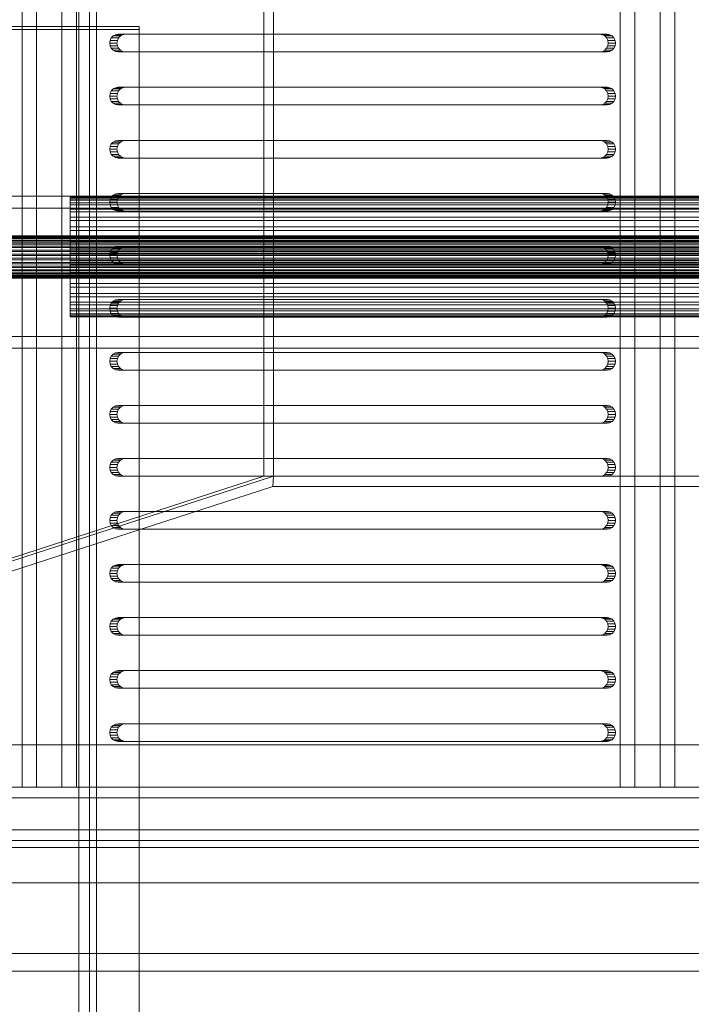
# Model space of a CAD drawing. Header units: millimetres. Extents: x -4738 to 65662, y -68080 to 6847.
# Tile 738 of 1056: x 27278 to 27468, y -18229 to -17951. Entities that reach past the tile are written whole.
import ezdxf

# ---------------------------------------------------------------- set-up
doc = ezdxf.new("R2010")
doc.units = ezdxf.units.MM
doc.layers.add('superior_bajante_movil', color=7, linetype='Continuous', lineweight=0)
doc.layers.add('superior_C09', color=7, linetype='Continuous', lineweight=0)

msp = doc.modelspace()

# ---------------------------------------------------------------- linework, layer by layer
at = {"layer": 'superior_bajante_movil'}
for p, q in [((27278.989, -17792), (27278.989, -18168)), ((27283.093, -18168), (27283.093, -17792)), ((27290.265, -18168), (27290.265, -17792)), ((27294.369, -17792), (27294.369, -18168)), ((27448.133, -17792), (27448.133, -18168)), ((27452.238, -18168), (27452.238, -17792)), ((27459.41, -18168), (27459.41, -17792)), ((27463.514, -17792), (27463.514, -18168)), ((27347.371, -18080), (27347.371, -17880)), ((27350.067, -17880), (27350.067, -18080)), ((27303.881, -17956.727), (27303.766, -17957.5)), ((27303.766, -17957.5), (27303.881, -17958.273)), ((27303.766, -17957.5), (27305.818, -17957.5)), ((27304.215, -17956.031), (27303.881, -17956.727)), ((27303.881, -17956.727), (27305.933, -17956.727)), ((27304.735, -17955.477), (27304.215, -17956.031)), ((27304.215, -17956.031), (27306.267, -17956.031)), ((27305.39, -17955.122), (27304.735, -17955.477)), ((27304.735, -17955.477), (27306.787, -17955.477)), ((27306.116, -17955), (27305.39, -17955.122)), ((27305.39, -17955.122), (27307.442, -17955.122)), ((27305.818, -17957.5), (27305.933, -17956.727)), ((27305.933, -17958.273), (27305.818, -17957.5)), ((27305.933, -17956.727), (27306.267, -17956.031)), ((27306.116, -17955), (27308.168, -17955)), ((27442.371, -17955), (27306.116, -17955)), ((27306.267, -17956.031), (27306.787, -17955.477)), ((27306.787, -17955.477), (27307.442, -17955.122)), ((27307.442, -17955.122), (27308.168, -17955)), ((27308.168, -17955), (27444.423, -17955)), ((27442.371, -17955), (27444.423, -17955)), ((27443.097, -17955.122), (27442.371, -17955)), ((27443.097, -17955.122), (27445.149, -17955.122)), ((27443.752, -17955.477), (27443.097, -17955.122)), ((27443.752, -17955.477), (27445.804, -17955.477)), ((27444.272, -17956.031), (27443.752, -17955.477)), ((27444.272, -17956.031), (27446.324, -17956.031)), ((27444.605, -17956.727), (27444.272, -17956.031)), ((27444.423, -17955), (27445.149, -17955.122)), ((27444.605, -17956.727), (27446.657, -17956.727)), ((27444.72, -17957.5), (27444.605, -17956.727)), ((27444.605, -17958.273), (27444.72, -17957.5)), ((27444.72, -17957.5), (27446.772, -17957.5)), ((27445.149, -17955.122), (27445.804, -17955.477)), ((27445.804, -17955.477), (27446.324, -17956.031)), ((27446.324, -17956.031), (27446.657, -17956.727)), ((27446.657, -17956.727), (27446.772, -17957.5)), ((27446.772, -17957.5), (27446.657, -17958.273)), ((27303.881, -17958.273), (27304.215, -17958.969)), ((27303.881, -17958.273), (27305.933, -17958.273)), ((27304.215, -17958.969), (27304.735, -17959.523)), ((27304.215, -17958.969), (27306.267, -17958.969)), ((27304.735, -17959.523), (27305.39, -17959.878)), ((27304.735, -17959.523), (27306.787, -17959.523)), ((27305.39, -17959.878), (27306.116, -17960)), ((27305.39, -17959.878), (27307.442, -17959.878)), ((27306.267, -17958.969), (27305.933, -17958.273)), ((27308.168, -17960), (27306.116, -17960)), ((27306.116, -17960), (27442.371, -17960)), ((27306.787, -17959.523), (27306.267, -17958.969)), ((27307.442, -17959.878), (27306.787, -17959.523)), ((27308.168, -17960), (27307.442, -17959.878)), ((27444.423, -17960), (27308.168, -17960)), ((27442.371, -17960), (27443.097, -17959.878)), ((27442.371, -17960), (27444.423, -17960)), ((27443.097, -17959.878), (27443.752, -17959.523)), ((27443.097, -17959.878), (27445.149, -17959.878)), ((27443.752, -17959.523), (27444.272, -17958.969)), ((27443.752, -17959.523), (27445.804, -17959.523)), ((27444.272, -17958.969), (27444.605, -17958.273)), ((27444.272, -17958.969), (27446.324, -17958.969)), ((27445.149, -17959.878), (27444.423, -17960)), ((27444.605, -17958.273), (27446.657, -17958.273)), ((27445.804, -17959.523), (27445.149, -17959.878)), ((27446.324, -17958.969), (27445.804, -17959.523)), ((27446.657, -17958.273), (27446.324, -17958.969)), ((27304.215, -17971.031), (27303.881, -17971.727)), ((27304.735, -17970.477), (27304.215, -17971.031)), ((27304.215, -17971.031), (27306.267, -17971.031)), ((27305.39, -17970.122), (27304.735, -17970.477)), ((27304.735, -17970.477), (27306.787, -17970.477)), ((27306.116, -17970), (27305.39, -17970.122)), ((27305.39, -17970.122), (27307.442, -17970.122)), ((27305.933, -17971.727), (27306.267, -17971.031)), ((27306.116, -17970), (27308.168, -17970)), ((27442.371, -17970), (27306.116, -17970)), ((27306.267, -17971.031), (27306.787, -17970.477)), ((27306.787, -17970.477), (27307.442, -17970.122)), ((27307.442, -17970.122), (27308.168, -17970)), ((27308.168, -17970), (27444.423, -17970)), ((27442.371, -17970), (27444.423, -17970)), ((27443.097, -17970.122), (27442.371, -17970)), ((27443.097, -17970.122), (27445.149, -17970.122)), ((27443.752, -17970.477), (27443.097, -17970.122)), ((27443.752, -17970.477), (27445.804, -17970.477)), ((27444.272, -17971.031), (27443.752, -17970.477)), ((27444.272, -17971.031), (27446.324, -17971.031)), ((27444.605, -17971.727), (27444.272, -17971.031)), ((27444.423, -17970), (27445.149, -17970.122)), ((27445.149, -17970.122), (27445.804, -17970.477)), ((27445.804, -17970.477), (27446.324, -17971.031)), ((27446.324, -17971.031), (27446.657, -17971.727)), ((27303.881, -17971.727), (27303.766, -17972.5)), ((27303.766, -17972.5), (27303.881, -17973.273)), ((27303.766, -17972.5), (27305.818, -17972.5)), ((27303.881, -17971.727), (27305.933, -17971.727)), ((27303.881, -17973.273), (27304.215, -17973.969)), ((27303.881, -17973.273), (27305.933, -17973.273)), ((27304.215, -17973.969), (27304.735, -17974.523)), ((27304.215, -17973.969), (27306.267, -17973.969)), ((27305.818, -17972.5), (27305.933, -17971.727)), ((27305.933, -17973.273), (27305.818, -17972.5)), ((27306.267, -17973.969), (27305.933, -17973.273)), ((27306.787, -17974.523), (27306.267, -17973.969)), ((27443.752, -17974.523), (27444.272, -17973.969)), ((27444.272, -17973.969), (27444.605, -17973.273)), ((27444.272, -17973.969), (27446.324, -17973.969)), ((27444.605, -17971.727), (27446.657, -17971.727)), ((27444.72, -17972.5), (27444.605, -17971.727)), ((27444.605, -17973.273), (27444.72, -17972.5)), ((27444.605, -17973.273), (27446.657, -17973.273)), ((27444.72, -17972.5), (27446.772, -17972.5)), ((27446.324, -17973.969), (27445.804, -17974.523)), ((27446.657, -17973.273), (27446.324, -17973.969)), ((27446.657, -17971.727), (27446.772, -17972.5)), ((27446.772, -17972.5), (27446.657, -17973.273)), ((27304.735, -17974.523), (27305.39, -17974.878)), ((27304.735, -17974.523), (27306.787, -17974.523)), ((27305.39, -17974.878), (27306.116, -17975)), ((27305.39, -17974.878), (27307.442, -17974.878)), ((27308.168, -17975), (27306.116, -17975)), ((27306.116, -17975), (27442.371, -17975)), ((27307.442, -17974.878), (27306.787, -17974.523)), ((27308.168, -17975), (27307.442, -17974.878)), ((27444.423, -17975), (27308.168, -17975)), ((27442.371, -17975), (27443.097, -17974.878)), ((27442.371, -17975), (27444.423, -17975)), ((27443.097, -17974.878), (27443.752, -17974.523)), ((27443.097, -17974.878), (27445.149, -17974.878)), ((27443.752, -17974.523), (27445.804, -17974.523)), ((27445.149, -17974.878), (27444.423, -17975)), ((27445.804, -17974.523), (27445.149, -17974.878)), ((27305.39, -17985.122), (27304.735, -17985.477)), ((27306.116, -17985), (27305.39, -17985.122)), ((27305.39, -17985.122), (27307.442, -17985.122)), ((27306.116, -17985), (27308.168, -17985)), ((27442.371, -17985), (27306.116, -17985)), ((27306.787, -17985.477), (27307.442, -17985.122)), ((27307.442, -17985.122), (27308.168, -17985)), ((27308.168, -17985), (27444.423, -17985)), ((27442.371, -17985), (27444.423, -17985)), ((27443.097, -17985.122), (27442.371, -17985)), ((27443.097, -17985.122), (27445.149, -17985.122)), ((27443.752, -17985.477), (27443.097, -17985.122)), ((27444.423, -17985), (27445.149, -17985.122)), ((27445.149, -17985.122), (27445.804, -17985.477)), ((27303.881, -17986.727), (27303.766, -17987.5)), ((27303.766, -17987.5), (27303.881, -17988.273)), ((27303.766, -17987.5), (27305.818, -17987.5)), ((27304.215, -17986.031), (27303.881, -17986.727)), ((27303.881, -17986.727), (27305.933, -17986.727)), ((27304.735, -17985.477), (27304.215, -17986.031)), ((27304.215, -17986.031), (27306.267, -17986.031)), ((27304.735, -17985.477), (27306.787, -17985.477)), ((27305.818, -17987.5), (27305.933, -17986.727)), ((27305.933, -17988.273), (27305.818, -17987.5)), ((27305.933, -17986.727), (27306.267, -17986.031)), ((27306.267, -17986.031), (27306.787, -17985.477)), ((27443.752, -17985.477), (27445.804, -17985.477)), ((27444.272, -17986.031), (27443.752, -17985.477)), ((27444.272, -17986.031), (27446.324, -17986.031)), ((27444.605, -17986.727), (27444.272, -17986.031)), ((27444.605, -17986.727), (27446.657, -17986.727)), ((27444.72, -17987.5), (27444.605, -17986.727)), ((27444.605, -17988.273), (27444.72, -17987.5)), ((27444.72, -17987.5), (27446.772, -17987.5)), ((27445.804, -17985.477), (27446.324, -17986.031)), ((27446.324, -17986.031), (27446.657, -17986.727)), ((27446.657, -17986.727), (27446.772, -17987.5)), ((27446.772, -17987.5), (27446.657, -17988.273)), ((27303.881, -17988.273), (27304.215, -17988.969)), ((27303.881, -17988.273), (27305.933, -17988.273)), ((27304.215, -17988.969), (27304.735, -17989.523)), ((27304.215, -17988.969), (27306.267, -17988.969)), ((27304.735, -17989.523), (27305.39, -17989.878)), ((27304.735, -17989.523), (27306.787, -17989.523)), ((27305.39, -17989.878), (27306.116, -17990)), ((27305.39, -17989.878), (27307.442, -17989.878)), ((27306.267, -17988.969), (27305.933, -17988.273)), ((27308.168, -17990), (27306.116, -17990)), ((27306.116, -17990), (27442.371, -17990)), ((27306.787, -17989.523), (27306.267, -17988.969)), ((27307.442, -17989.878), (27306.787, -17989.523)), ((27308.168, -17990), (27307.442, -17989.878)), ((27444.423, -17990), (27308.168, -17990)), ((27442.371, -17990), (27443.097, -17989.878)), ((27442.371, -17990), (27444.423, -17990)), ((27443.097, -17989.878), (27443.752, -17989.523)), ((27443.097, -17989.878), (27445.149, -17989.878)), ((27443.752, -17989.523), (27444.272, -17988.969)), ((27443.752, -17989.523), (27445.804, -17989.523)), ((27444.272, -17988.969), (27444.605, -17988.273)), ((27444.272, -17988.969), (27446.324, -17988.969)), ((27445.149, -17989.878), (27444.423, -17990)), ((27444.605, -17988.273), (27446.657, -17988.273)), ((27445.804, -17989.523), (27445.149, -17989.878)), ((27446.324, -17988.969), (27445.804, -17989.523)), ((27446.657, -17988.273), (27446.324, -17988.969)), ((27303.881, -18001.727), (27303.766, -18002.5)), ((27304.215, -18001.031), (27303.881, -18001.727)), ((27303.881, -18001.727), (27305.933, -18001.727)), ((27304.735, -18000.477), (27304.215, -18001.031)), ((27304.215, -18001.031), (27306.267, -18001.031)), ((27305.39, -18000.122), (27304.735, -18000.477)), ((27304.735, -18000.477), (27306.787, -18000.477)), ((27306.116, -18000), (27305.39, -18000.122)), ((27305.39, -18000.122), (27307.442, -18000.122)), ((27305.818, -18002.5), (27305.933, -18001.727)), ((27305.933, -18001.727), (27306.267, -18001.031)), ((27306.116, -18000), (27308.168, -18000)), ((27442.371, -18000), (27306.116, -18000)), ((27306.267, -18001.031), (27306.787, -18000.477)), ((27306.787, -18000.477), (27307.442, -18000.122)), ((27307.442, -18000.122), (27308.168, -18000)), ((27308.168, -18000), (27444.423, -18000)), ((27442.371, -18000), (27444.423, -18000)), ((27443.097, -18000.122), (27442.371, -18000)), ((27443.097, -18000.122), (27445.149, -18000.122)), ((27443.752, -18000.477), (27443.097, -18000.122)), ((27443.752, -18000.477), (27445.804, -18000.477)), ((27444.272, -18001.031), (27443.752, -18000.477)), ((27444.272, -18001.031), (27446.324, -18001.031)), ((27444.605, -18001.727), (27444.272, -18001.031)), ((27444.423, -18000), (27445.149, -18000.122)), ((27444.605, -18001.727), (27446.657, -18001.727)), ((27444.72, -18002.5), (27444.605, -18001.727)), ((27445.149, -18000.122), (27445.804, -18000.477)), ((27445.804, -18000.477), (27446.324, -18001.031)), ((27446.324, -18001.031), (27446.657, -18001.727)), ((27446.657, -18001.727), (27446.772, -18002.5)), ((27303.766, -18002.5), (27303.881, -18003.273)), ((27303.766, -18002.5), (27305.818, -18002.5)), ((27303.881, -18003.273), (27304.215, -18003.969)), ((27303.881, -18003.273), (27305.933, -18003.273)), ((27304.215, -18003.969), (27304.735, -18004.523)), ((27304.215, -18003.969), (27306.267, -18003.969)), ((27304.735, -18004.523), (27305.39, -18004.878)), ((27304.735, -18004.523), (27306.787, -18004.523)), ((27305.39, -18004.878), (27306.116, -18005)), ((27305.39, -18004.878), (27307.442, -18004.878)), ((27305.933, -18003.273), (27305.818, -18002.5)), ((27306.267, -18003.969), (27305.933, -18003.273)), ((27306.787, -18004.523), (27306.267, -18003.969)), ((27307.442, -18004.878), (27306.787, -18004.523)), ((27308.168, -18005), (27307.442, -18004.878)), ((27442.371, -18005), (27443.097, -18004.878)), ((27443.097, -18004.878), (27443.752, -18004.523)), ((27443.097, -18004.878), (27445.149, -18004.878)), ((27443.752, -18004.523), (27444.272, -18003.969)), ((27443.752, -18004.523), (27445.804, -18004.523)), ((27444.272, -18003.969), (27444.605, -18003.273)), ((27444.272, -18003.969), (27446.324, -18003.969)), ((27445.149, -18004.878), (27444.423, -18005)), ((27444.605, -18003.273), (27444.72, -18002.5)), ((27444.605, -18003.273), (27446.657, -18003.273)), ((27444.72, -18002.5), (27446.772, -18002.5)), ((27445.804, -18004.523), (27445.149, -18004.878)), ((27446.324, -18003.969), (27445.804, -18004.523)), ((27446.657, -18003.273), (27446.324, -18003.969)), ((27446.772, -18002.5), (27446.657, -18003.273)), ((27308.168, -18005), (27306.116, -18005)), ((27306.116, -18005), (27442.371, -18005)), ((27444.423, -18005), (27308.168, -18005)), ((27442.371, -18005), (27444.423, -18005)), ((27304.215, -18016.031), (27303.881, -18016.727)), ((27304.735, -18015.477), (27304.215, -18016.031)), ((27304.215, -18016.031), (27306.267, -18016.031)), ((27305.39, -18015.122), (27304.735, -18015.477)), ((27304.735, -18015.477), (27306.787, -18015.477)), ((27306.116, -18015), (27305.39, -18015.122)), ((27305.39, -18015.122), (27307.442, -18015.122)), ((27305.933, -18016.727), (27306.267, -18016.031)), ((27306.116, -18015), (27308.168, -18015)), ((27442.371, -18015), (27306.116, -18015)), ((27306.267, -18016.031), (27306.787, -18015.477)), ((27306.787, -18015.477), (27307.442, -18015.122)), ((27307.442, -18015.122), (27308.168, -18015)), ((27308.168, -18015), (27444.423, -18015)), ((27442.371, -18015), (27444.423, -18015)), ((27443.097, -18015.122), (27442.371, -18015)), ((27443.097, -18015.122), (27445.149, -18015.122)), ((27443.752, -18015.477), (27443.097, -18015.122)), ((27443.752, -18015.477), (27445.804, -18015.477)), ((27444.272, -18016.031), (27443.752, -18015.477)), ((27444.272, -18016.031), (27446.324, -18016.031)), ((27444.605, -18016.727), (27444.272, -18016.031)), ((27444.423, -18015), (27445.149, -18015.122)), ((27445.149, -18015.122), (27445.804, -18015.477)), ((27445.804, -18015.477), (27446.324, -18016.031)), ((27446.324, -18016.031), (27446.657, -18016.727)), ((27303.881, -18016.727), (27303.766, -18017.5)), ((27303.766, -18017.5), (27303.881, -18018.273)), ((27303.766, -18017.5), (27305.818, -18017.5)), ((27303.881, -18016.727), (27305.933, -18016.727)), ((27303.881, -18018.273), (27304.215, -18018.969)), ((27303.881, -18018.273), (27305.933, -18018.273)), ((27305.818, -18017.5), (27305.933, -18016.727)), ((27305.933, -18018.273), (27305.818, -18017.5)), ((27306.267, -18018.969), (27305.933, -18018.273)), ((27444.272, -18018.969), (27444.605, -18018.273)), ((27444.605, -18016.727), (27446.657, -18016.727)), ((27444.72, -18017.5), (27444.605, -18016.727)), ((27444.605, -18018.273), (27444.72, -18017.5)), ((27444.605, -18018.273), (27446.657, -18018.273)), ((27444.72, -18017.5), (27446.772, -18017.5)), ((27446.657, -18018.273), (27446.324, -18018.969)), ((27446.657, -18016.727), (27446.772, -18017.5)), ((27446.772, -18017.5), (27446.657, -18018.273)), ((27304.215, -18018.969), (27304.735, -18019.523)), ((27304.215, -18018.969), (27306.267, -18018.969)), ((27304.735, -18019.523), (27305.39, -18019.878)), ((27304.735, -18019.523), (27306.787, -18019.523)), ((27305.39, -18019.878), (27306.116, -18020)), ((27305.39, -18019.878), (27307.442, -18019.878)), ((27308.168, -18020), (27306.116, -18020)), ((27306.116, -18020), (27442.371, -18020)), ((27306.787, -18019.523), (27306.267, -18018.969)), ((27307.442, -18019.878), (27306.787, -18019.523)), ((27308.168, -18020), (27307.442, -18019.878)), ((27444.423, -18020), (27308.168, -18020)), ((27442.371, -18020), (27443.097, -18019.878)), ((27442.371, -18020), (27444.423, -18020)), ((27443.097, -18019.878), (27443.752, -18019.523)), ((27443.097, -18019.878), (27445.149, -18019.878)), ((27443.752, -18019.523), (27444.272, -18018.969)), ((27443.752, -18019.523), (27445.804, -18019.523)), ((27444.272, -18018.969), (27446.324, -18018.969)), ((27445.149, -18019.878), (27444.423, -18020)), ((27445.804, -18019.523), (27445.149, -18019.878)), ((27446.324, -18018.969), (27445.804, -18019.523)), ((27303.881, -18031.727), (27303.766, -18032.5)), ((27303.766, -18032.5), (27303.881, -18033.273)), ((27303.766, -18032.5), (27305.818, -18032.5)), ((27304.215, -18031.031), (27303.881, -18031.727)), ((27303.881, -18031.727), (27305.933, -18031.727)), ((27304.735, -18030.477), (27304.215, -18031.031)), ((27304.215, -18031.031), (27306.267, -18031.031)), ((27305.39, -18030.122), (27304.735, -18030.477)), ((27304.735, -18030.477), (27306.787, -18030.477)), ((27306.116, -18030), (27305.39, -18030.122)), ((27305.39, -18030.122), (27307.442, -18030.122)), ((27305.818, -18032.5), (27305.933, -18031.727)), ((27305.933, -18033.273), (27305.818, -18032.5)), ((27305.933, -18031.727), (27306.267, -18031.031)), ((27306.116, -18030), (27308.168, -18030)), ((27442.371, -18030), (27306.116, -18030)), ((27306.267, -18031.031), (27306.787, -18030.477)), ((27306.787, -18030.477), (27307.442, -18030.122)), ((27307.442, -18030.122), (27308.168, -18030)), ((27308.168, -18030), (27444.423, -18030)), ((27442.371, -18030), (27444.423, -18030)), ((27443.097, -18030.122), (27442.371, -18030)), ((27443.097, -18030.122), (27445.149, -18030.122)), ((27443.752, -18030.477), (27443.097, -18030.122)), ((27443.752, -18030.477), (27445.804, -18030.477)), ((27444.272, -18031.031), (27443.752, -18030.477)), ((27444.272, -18031.031), (27446.324, -18031.031)), ((27444.605, -18031.727), (27444.272, -18031.031)), ((27444.423, -18030), (27445.149, -18030.122)), ((27444.605, -18031.727), (27446.657, -18031.727)), ((27444.72, -18032.5), (27444.605, -18031.727)), ((27444.605, -18033.273), (27444.72, -18032.5)), ((27444.72, -18032.5), (27446.772, -18032.5)), ((27445.149, -18030.122), (27445.804, -18030.477)), ((27445.804, -18030.477), (27446.324, -18031.031)), ((27446.324, -18031.031), (27446.657, -18031.727)), ((27446.657, -18031.727), (27446.772, -18032.5)), ((27446.772, -18032.5), (27446.657, -18033.273)), ((27303.881, -18033.273), (27304.215, -18033.969)), ((27303.881, -18033.273), (27305.933, -18033.273)), ((27304.215, -18033.969), (27304.735, -18034.523)), ((27304.215, -18033.969), (27306.267, -18033.969)), ((27304.735, -18034.523), (27305.39, -18034.878)), ((27304.735, -18034.523), (27306.787, -18034.523)), ((27305.39, -18034.878), (27306.116, -18035)), ((27305.39, -18034.878), (27307.442, -18034.878)), ((27306.267, -18033.969), (27305.933, -18033.273)), ((27308.168, -18035), (27306.116, -18035)), ((27306.116, -18035), (27442.371, -18035)), ((27306.787, -18034.523), (27306.267, -18033.969)), ((27307.442, -18034.878), (27306.787, -18034.523)), ((27308.168, -18035), (27307.442, -18034.878)), ((27444.423, -18035), (27308.168, -18035)), ((27442.371, -18035), (27443.097, -18034.878)), ((27442.371, -18035), (27444.423, -18035)), ((27443.097, -18034.878), (27443.752, -18034.523)), ((27443.097, -18034.878), (27445.149, -18034.878)), ((27443.752, -18034.523), (27444.272, -18033.969)), ((27443.752, -18034.523), (27445.804, -18034.523)), ((27444.272, -18033.969), (27444.605, -18033.273)), ((27444.272, -18033.969), (27446.324, -18033.969)), ((27445.149, -18034.878), (27444.423, -18035)), ((27444.605, -18033.273), (27446.657, -18033.273)), ((27445.804, -18034.523), (27445.149, -18034.878)), ((27446.324, -18033.969), (27445.804, -18034.523)), ((27446.657, -18033.273), (27446.324, -18033.969)), ((27304.215, -18046.031), (27303.881, -18046.727)), ((27304.735, -18045.477), (27304.215, -18046.031)), ((27304.215, -18046.031), (27306.267, -18046.031)), ((27305.39, -18045.122), (27304.735, -18045.477)), ((27304.735, -18045.477), (27306.787, -18045.477)), ((27306.116, -18045), (27305.39, -18045.122)), ((27305.39, -18045.122), (27307.442, -18045.122)), ((27305.933, -18046.727), (27306.267, -18046.031)), ((27306.116, -18045), (27308.168, -18045)), ((27442.371, -18045), (27306.116, -18045)), ((27306.267, -18046.031), (27306.787, -18045.477)), ((27306.787, -18045.477), (27307.442, -18045.122)), ((27307.442, -18045.122), (27308.168, -18045)), ((27308.168, -18045), (27444.423, -18045)), ((27442.371, -18045), (27444.423, -18045)), ((27443.097, -18045.122), (27442.371, -18045)), ((27443.097, -18045.122), (27445.149, -18045.122)), ((27443.752, -18045.477), (27443.097, -18045.122)), ((27443.752, -18045.477), (27445.804, -18045.477)), ((27444.272, -18046.031), (27443.752, -18045.477)), ((27444.272, -18046.031), (27446.324, -18046.031)), ((27444.605, -18046.727), (27444.272, -18046.031)), ((27444.423, -18045), (27445.149, -18045.122)), ((27445.149, -18045.122), (27445.804, -18045.477)), ((27445.804, -18045.477), (27446.324, -18046.031)), ((27446.324, -18046.031), (27446.657, -18046.727)), ((27303.881, -18046.727), (27303.766, -18047.5)), ((27303.766, -18047.5), (27303.881, -18048.273)), ((27303.766, -18047.5), (27305.818, -18047.5)), ((27303.881, -18046.727), (27305.933, -18046.727)), ((27303.881, -18048.273), (27304.215, -18048.969)), ((27303.881, -18048.273), (27305.933, -18048.273)), ((27304.215, -18048.969), (27304.735, -18049.523)), ((27304.215, -18048.969), (27306.267, -18048.969)), ((27305.818, -18047.5), (27305.933, -18046.727)), ((27305.933, -18048.273), (27305.818, -18047.5)), ((27306.267, -18048.969), (27305.933, -18048.273)), ((27306.787, -18049.523), (27306.267, -18048.969)), ((27443.752, -18049.523), (27444.272, -18048.969)), ((27444.272, -18048.969), (27444.605, -18048.273)), ((27444.272, -18048.969), (27446.324, -18048.969)), ((27444.605, -18046.727), (27446.657, -18046.727)), ((27444.72, -18047.5), (27444.605, -18046.727)), ((27444.605, -18048.273), (27444.72, -18047.5)), ((27444.605, -18048.273), (27446.657, -18048.273)), ((27444.72, -18047.5), (27446.772, -18047.5)), ((27446.324, -18048.969), (27445.804, -18049.523)), ((27446.657, -18048.273), (27446.324, -18048.969)), ((27446.657, -18046.727), (27446.772, -18047.5)), ((27446.772, -18047.5), (27446.657, -18048.273)), ((27304.735, -18049.523), (27305.39, -18049.878)), ((27304.735, -18049.523), (27306.787, -18049.523)), ((27305.39, -18049.878), (27306.116, -18050)), ((27305.39, -18049.878), (27307.442, -18049.878)), ((27308.168, -18050), (27306.116, -18050)), ((27306.116, -18050), (27442.371, -18050)), ((27307.442, -18049.878), (27306.787, -18049.523)), ((27308.168, -18050), (27307.442, -18049.878)), ((27444.423, -18050), (27308.168, -18050)), ((27442.371, -18050), (27443.097, -18049.878)), ((27442.371, -18050), (27444.423, -18050)), ((27443.097, -18049.878), (27443.752, -18049.523)), ((27443.097, -18049.878), (27445.149, -18049.878)), ((27443.752, -18049.523), (27445.804, -18049.523)), ((27445.149, -18049.878), (27444.423, -18050)), ((27445.804, -18049.523), (27445.149, -18049.878)), ((27304.735, -18060.477), (27304.215, -18061.031)), ((27305.39, -18060.122), (27304.735, -18060.477)), ((27304.735, -18060.477), (27306.787, -18060.477)), ((27306.116, -18060), (27305.39, -18060.122)), ((27305.39, -18060.122), (27307.442, -18060.122)), ((27306.116, -18060), (27308.168, -18060)), ((27442.371, -18060), (27306.116, -18060)), ((27306.267, -18061.031), (27306.787, -18060.477)), ((27306.787, -18060.477), (27307.442, -18060.122)), ((27307.442, -18060.122), (27308.168, -18060)), ((27308.168, -18060), (27444.423, -18060)), ((27442.371, -18060), (27444.423, -18060)), ((27443.097, -18060.122), (27442.371, -18060)), ((27443.097, -18060.122), (27445.149, -18060.122)), ((27443.752, -18060.477), (27443.097, -18060.122)), ((27443.752, -18060.477), (27445.804, -18060.477)), ((27444.272, -18061.031), (27443.752, -18060.477)), ((27444.423, -18060), (27445.149, -18060.122)), ((27445.149, -18060.122), (27445.804, -18060.477)), ((27445.804, -18060.477), (27446.324, -18061.031)), ((27303.881, -18061.727), (27303.766, -18062.5)), ((27303.766, -18062.5), (27303.881, -18063.273)), ((27303.766, -18062.5), (27305.818, -18062.5)), ((27304.215, -18061.031), (27303.881, -18061.727)), ((27303.881, -18061.727), (27305.933, -18061.727)), ((27303.881, -18063.273), (27304.215, -18063.969)), ((27303.881, -18063.273), (27305.933, -18063.273)), ((27304.215, -18061.031), (27306.267, -18061.031)), ((27305.818, -18062.5), (27305.933, -18061.727)), ((27305.933, -18063.273), (27305.818, -18062.5)), ((27305.933, -18061.727), (27306.267, -18061.031)), ((27306.267, -18063.969), (27305.933, -18063.273)), ((27444.272, -18061.031), (27446.324, -18061.031)), ((27444.605, -18061.727), (27444.272, -18061.031)), ((27444.272, -18063.969), (27444.605, -18063.273)), ((27444.605, -18061.727), (27446.657, -18061.727)), ((27444.72, -18062.5), (27444.605, -18061.727)), ((27444.605, -18063.273), (27444.72, -18062.5)), ((27444.605, -18063.273), (27446.657, -18063.273)), ((27444.72, -18062.5), (27446.772, -18062.5)), ((27446.324, -18061.031), (27446.657, -18061.727)), ((27446.657, -18063.273), (27446.324, -18063.969)), ((27446.657, -18061.727), (27446.772, -18062.5)), ((27446.772, -18062.5), (27446.657, -18063.273)), ((27304.215, -18063.969), (27304.735, -18064.523)), ((27304.215, -18063.969), (27306.267, -18063.969)), ((27304.735, -18064.523), (27305.39, -18064.878)), ((27304.735, -18064.523), (27306.787, -18064.523)), ((27305.39, -18064.878), (27306.116, -18065)), ((27305.39, -18064.878), (27307.442, -18064.878)), ((27308.168, -18065), (27306.116, -18065)), ((27306.116, -18065), (27442.371, -18065)), ((27306.787, -18064.523), (27306.267, -18063.969)), ((27307.442, -18064.878), (27306.787, -18064.523)), ((27308.168, -18065), (27307.442, -18064.878)), ((27444.423, -18065), (27308.168, -18065)), ((27442.371, -18065), (27443.097, -18064.878)), ((27442.371, -18065), (27444.423, -18065)), ((27443.097, -18064.878), (27443.752, -18064.523)), ((27443.097, -18064.878), (27445.149, -18064.878)), ((27443.752, -18064.523), (27444.272, -18063.969)), ((27443.752, -18064.523), (27445.804, -18064.523)), ((27444.272, -18063.969), (27446.324, -18063.969)), ((27445.149, -18064.878), (27444.423, -18065)), ((27445.804, -18064.523), (27445.149, -18064.878)), ((27446.324, -18063.969), (27445.804, -18064.523)), ((27303.881, -18076.727), (27303.766, -18077.5)), ((27304.215, -18076.031), (27303.881, -18076.727)), ((27303.881, -18076.727), (27305.933, -18076.727)), ((27304.735, -18075.477), (27304.215, -18076.031)), ((27304.215, -18076.031), (27306.267, -18076.031)), ((27305.39, -18075.122), (27304.735, -18075.477)), ((27304.735, -18075.477), (27306.787, -18075.477)), ((27306.116, -18075), (27305.39, -18075.122)), ((27305.39, -18075.122), (27307.442, -18075.122)), ((27305.818, -18077.5), (27305.933, -18076.727)), ((27305.933, -18076.727), (27306.267, -18076.031)), ((27306.116, -18075), (27308.168, -18075)), ((27442.371, -18075), (27306.116, -18075)), ((27306.267, -18076.031), (27306.787, -18075.477)), ((27306.787, -18075.477), (27307.442, -18075.122)), ((27307.442, -18075.122), (27308.168, -18075)), ((27308.168, -18075), (27444.423, -18075)), ((27442.371, -18075), (27444.423, -18075)), ((27443.097, -18075.122), (27442.371, -18075)), ((27443.097, -18075.122), (27445.149, -18075.122)), ((27443.752, -18075.477), (27443.097, -18075.122)), ((27443.752, -18075.477), (27445.804, -18075.477)), ((27444.272, -18076.031), (27443.752, -18075.477)), ((27444.272, -18076.031), (27446.324, -18076.031)), ((27444.605, -18076.727), (27444.272, -18076.031)), ((27444.423, -18075), (27445.149, -18075.122)), ((27444.605, -18076.727), (27446.657, -18076.727)), ((27444.72, -18077.5), (27444.605, -18076.727)), ((27445.149, -18075.122), (27445.804, -18075.477)), ((27445.804, -18075.477), (27446.324, -18076.031)), ((27446.324, -18076.031), (27446.657, -18076.727)), ((27446.657, -18076.727), (27446.772, -18077.5)), ((27075.796, -18168), (27347.371, -18080)), ((27078.492, -18168), (27350.067, -18080)), ((27303.766, -18077.5), (27303.881, -18078.273)), ((27303.766, -18077.5), (27305.818, -18077.5)), ((27303.881, -18078.273), (27304.215, -18078.969)), ((27303.881, -18078.273), (27305.933, -18078.273)), ((27304.215, -18078.969), (27304.735, -18079.523)), ((27304.215, -18078.969), (27306.267, -18078.969)), ((27304.735, -18079.523), (27305.39, -18079.878)), ((27304.735, -18079.523), (27306.787, -18079.523)), ((27305.39, -18079.878), (27306.116, -18080)), ((27305.39, -18079.878), (27307.442, -18079.878)), ((27305.933, -18078.273), (27305.818, -18077.5)), ((27306.267, -18078.969), (27305.933, -18078.273)), ((27308.168, -18080), (27306.116, -18080)), ((27306.116, -18080), (27442.371, -18080)), ((27306.787, -18079.523), (27306.267, -18078.969)), ((27307.442, -18079.878), (27306.787, -18079.523)), ((27308.168, -18080), (27307.442, -18079.878)), ((27444.423, -18080), (27308.168, -18080)), ((27347.371, -18080), (27350.067, -18080)), ((27350.067, -18080), (27349.862, -18082.939)), ((27350.067, -18080), (27650.067, -18080)), ((27442.371, -18080), (27443.097, -18079.878)), ((27442.371, -18080), (27444.423, -18080)), ((27443.097, -18079.878), (27443.752, -18079.523)), ((27443.097, -18079.878), (27445.149, -18079.878)), ((27443.752, -18079.523), (27444.272, -18078.969)), ((27443.752, -18079.523), (27445.804, -18079.523)), ((27444.272, -18078.969), (27444.605, -18078.273)), ((27444.272, -18078.969), (27446.324, -18078.969)), ((27445.149, -18079.878), (27444.423, -18080)), ((27444.605, -18078.273), (27444.72, -18077.5)), ((27444.605, -18078.273), (27446.657, -18078.273)), ((27444.72, -18077.5), (27446.772, -18077.5)), ((27445.804, -18079.523), (27445.149, -18079.878)), ((27446.324, -18078.969), (27445.804, -18079.523)), ((27446.657, -18078.273), (27446.324, -18078.969)), ((27446.772, -18077.5), (27446.657, -18078.273)), ((27349.862, -18082.939), (27078.287, -18170.939)), ((27649.862, -18082.939), (27349.862, -18082.939)), ((27304.215, -18091.031), (27303.881, -18091.727)), ((27304.735, -18090.477), (27304.215, -18091.031)), ((27304.215, -18091.031), (27306.267, -18091.031)), ((27305.39, -18090.122), (27304.735, -18090.477)), ((27304.735, -18090.477), (27306.787, -18090.477)), ((27306.116, -18090), (27305.39, -18090.122)), ((27305.39, -18090.122), (27307.442, -18090.122)), ((27305.933, -18091.727), (27306.267, -18091.031)), ((27306.116, -18090), (27308.168, -18090)), ((27442.371, -18090), (27306.116, -18090)), ((27306.267, -18091.031), (27306.787, -18090.477)), ((27306.787, -18090.477), (27307.442, -18090.122)), ((27307.442, -18090.122), (27308.168, -18090)), ((27308.168, -18090), (27444.423, -18090)), ((27442.371, -18090), (27444.423, -18090)), ((27443.097, -18090.122), (27442.371, -18090)), ((27443.097, -18090.122), (27445.149, -18090.122)), ((27443.752, -18090.477), (27443.097, -18090.122)), ((27443.752, -18090.477), (27445.804, -18090.477)), ((27444.272, -18091.031), (27443.752, -18090.477)), ((27444.272, -18091.031), (27446.324, -18091.031)), ((27444.605, -18091.727), (27444.272, -18091.031)), ((27444.423, -18090), (27445.149, -18090.122)), ((27445.149, -18090.122), (27445.804, -18090.477)), ((27445.804, -18090.477), (27446.324, -18091.031)), ((27446.324, -18091.031), (27446.657, -18091.727)), ((27303.881, -18091.727), (27303.766, -18092.5)), ((27303.766, -18092.5), (27303.881, -18093.273)), ((27303.766, -18092.5), (27305.818, -18092.5)), ((27303.881, -18091.727), (27305.933, -18091.727)), ((27303.881, -18093.273), (27304.215, -18093.969)), ((27303.881, -18093.273), (27305.933, -18093.273)), ((27304.215, -18093.969), (27304.735, -18094.523)), ((27304.215, -18093.969), (27306.267, -18093.969)), ((27305.818, -18092.5), (27305.933, -18091.727)), ((27305.933, -18093.273), (27305.818, -18092.5)), ((27306.267, -18093.969), (27305.933, -18093.273)), ((27306.787, -18094.523), (27306.267, -18093.969)), ((27443.752, -18094.523), (27444.272, -18093.969)), ((27444.272, -18093.969), (27444.605, -18093.273)), ((27444.272, -18093.969), (27446.324, -18093.969)), ((27444.605, -18091.727), (27446.657, -18091.727)), ((27444.72, -18092.5), (27444.605, -18091.727)), ((27444.605, -18093.273), (27444.72, -18092.5)), ((27444.605, -18093.273), (27446.657, -18093.273)), ((27444.72, -18092.5), (27446.772, -18092.5)), ((27446.324, -18093.969), (27445.804, -18094.523)), ((27446.657, -18093.273), (27446.324, -18093.969)), ((27446.657, -18091.727), (27446.772, -18092.5)), ((27446.772, -18092.5), (27446.657, -18093.273)), ((27304.735, -18094.523), (27305.39, -18094.878)), ((27304.735, -18094.523), (27306.787, -18094.523)), ((27305.39, -18094.878), (27306.116, -18095)), ((27305.39, -18094.878), (27307.442, -18094.878)), ((27308.168, -18095), (27306.116, -18095)), ((27306.116, -18095), (27442.371, -18095)), ((27307.442, -18094.878), (27306.787, -18094.523)), ((27308.168, -18095), (27307.442, -18094.878)), ((27444.423, -18095), (27308.168, -18095)), ((27442.371, -18095), (27443.097, -18094.878)), ((27442.371, -18095), (27444.423, -18095)), ((27443.097, -18094.878), (27443.752, -18094.523)), ((27443.097, -18094.878), (27445.149, -18094.878)), ((27443.752, -18094.523), (27445.804, -18094.523)), ((27445.149, -18094.878), (27444.423, -18095)), ((27445.804, -18094.523), (27445.149, -18094.878)), ((27305.39, -18105.122), (27304.735, -18105.477)), ((27306.116, -18105), (27305.39, -18105.122)), ((27305.39, -18105.122), (27307.442, -18105.122)), ((27306.116, -18105), (27308.168, -18105)), ((27442.371, -18105), (27306.116, -18105)), ((27306.787, -18105.477), (27307.442, -18105.122)), ((27307.442, -18105.122), (27308.168, -18105)), ((27308.168, -18105), (27444.423, -18105)), ((27442.371, -18105), (27444.423, -18105)), ((27443.097, -18105.122), (27442.371, -18105)), ((27443.097, -18105.122), (27445.149, -18105.122)), ((27443.752, -18105.477), (27443.097, -18105.122)), ((27444.423, -18105), (27445.149, -18105.122)), ((27445.149, -18105.122), (27445.804, -18105.477)), ((27303.881, -18106.727), (27303.766, -18107.5)), ((27303.766, -18107.5), (27303.881, -18108.273)), ((27303.766, -18107.5), (27305.818, -18107.5)), ((27304.215, -18106.031), (27303.881, -18106.727)), ((27303.881, -18106.727), (27305.933, -18106.727)), ((27304.735, -18105.477), (27304.215, -18106.031)), ((27304.215, -18106.031), (27306.267, -18106.031)), ((27304.735, -18105.477), (27306.787, -18105.477)), ((27305.818, -18107.5), (27305.933, -18106.727)), ((27305.933, -18108.273), (27305.818, -18107.5)), ((27305.933, -18106.727), (27306.267, -18106.031)), ((27306.267, -18106.031), (27306.787, -18105.477)), ((27443.752, -18105.477), (27445.804, -18105.477)), ((27444.272, -18106.031), (27443.752, -18105.477)), ((27444.272, -18106.031), (27446.324, -18106.031)), ((27444.605, -18106.727), (27444.272, -18106.031)), ((27444.605, -18106.727), (27446.657, -18106.727)), ((27444.72, -18107.5), (27444.605, -18106.727)), ((27444.605, -18108.273), (27444.72, -18107.5)), ((27444.72, -18107.5), (27446.772, -18107.5)), ((27445.804, -18105.477), (27446.324, -18106.031)), ((27446.324, -18106.031), (27446.657, -18106.727)), ((27446.657, -18106.727), (27446.772, -18107.5)), ((27446.772, -18107.5), (27446.657, -18108.273)), ((27303.881, -18108.273), (27304.215, -18108.969)), ((27303.881, -18108.273), (27305.933, -18108.273)), ((27304.215, -18108.969), (27304.735, -18109.523)), ((27304.215, -18108.969), (27306.267, -18108.969)), ((27304.735, -18109.523), (27305.39, -18109.878)), ((27304.735, -18109.523), (27306.787, -18109.523)), ((27305.39, -18109.878), (27306.116, -18110)), ((27305.39, -18109.878), (27307.442, -18109.878)), ((27306.267, -18108.969), (27305.933, -18108.273)), ((27308.168, -18110), (27306.116, -18110)), ((27306.116, -18110), (27442.371, -18110)), ((27306.787, -18109.523), (27306.267, -18108.969)), ((27307.442, -18109.878), (27306.787, -18109.523)), ((27308.168, -18110), (27307.442, -18109.878)), ((27444.423, -18110), (27308.168, -18110)), ((27442.371, -18110), (27443.097, -18109.878)), ((27442.371, -18110), (27444.423, -18110)), ((27443.097, -18109.878), (27443.752, -18109.523)), ((27443.097, -18109.878), (27445.149, -18109.878)), ((27443.752, -18109.523), (27444.272, -18108.969)), ((27443.752, -18109.523), (27445.804, -18109.523)), ((27444.272, -18108.969), (27444.605, -18108.273)), ((27444.272, -18108.969), (27446.324, -18108.969)), ((27445.149, -18109.878), (27444.423, -18110)), ((27444.605, -18108.273), (27446.657, -18108.273)), ((27445.804, -18109.523), (27445.149, -18109.878)), ((27446.324, -18108.969), (27445.804, -18109.523)), ((27446.657, -18108.273), (27446.324, -18108.969)), ((27303.881, -18121.727), (27303.766, -18122.5)), ((27304.215, -18121.031), (27303.881, -18121.727)), ((27303.881, -18121.727), (27305.933, -18121.727)), ((27304.735, -18120.477), (27304.215, -18121.031)), ((27304.215, -18121.031), (27306.267, -18121.031)), ((27305.39, -18120.122), (27304.735, -18120.477)), ((27304.735, -18120.477), (27306.787, -18120.477)), ((27306.116, -18120), (27305.39, -18120.122)), ((27305.39, -18120.122), (27307.442, -18120.122)), ((27305.818, -18122.5), (27305.933, -18121.727)), ((27305.933, -18121.727), (27306.267, -18121.031)), ((27306.116, -18120), (27308.168, -18120)), ((27442.371, -18120), (27306.116, -18120)), ((27306.267, -18121.031), (27306.787, -18120.477)), ((27306.787, -18120.477), (27307.442, -18120.122)), ((27307.442, -18120.122), (27308.168, -18120)), ((27308.168, -18120), (27444.423, -18120)), ((27442.371, -18120), (27444.423, -18120)), ((27443.097, -18120.122), (27442.371, -18120)), ((27443.097, -18120.122), (27445.149, -18120.122)), ((27443.752, -18120.477), (27443.097, -18120.122)), ((27443.752, -18120.477), (27445.804, -18120.477)), ((27444.272, -18121.031), (27443.752, -18120.477)), ((27444.272, -18121.031), (27446.324, -18121.031)), ((27444.605, -18121.727), (27444.272, -18121.031)), ((27444.423, -18120), (27445.149, -18120.122)), ((27444.605, -18121.727), (27446.657, -18121.727)), ((27444.72, -18122.5), (27444.605, -18121.727)), ((27445.149, -18120.122), (27445.804, -18120.477)), ((27445.804, -18120.477), (27446.324, -18121.031)), ((27446.324, -18121.031), (27446.657, -18121.727)), ((27446.657, -18121.727), (27446.772, -18122.5)), ((27303.766, -18122.5), (27303.881, -18123.273)), ((27303.766, -18122.5), (27305.818, -18122.5)), ((27303.881, -18123.273), (27304.215, -18123.969)), ((27303.881, -18123.273), (27305.933, -18123.273)), ((27304.215, -18123.969), (27304.735, -18124.523)), ((27304.215, -18123.969), (27306.267, -18123.969)), ((27304.735, -18124.523), (27305.39, -18124.878)), ((27304.735, -18124.523), (27306.787, -18124.523)), ((27305.933, -18123.273), (27305.818, -18122.5)), ((27306.267, -18123.969), (27305.933, -18123.273)), ((27306.787, -18124.523), (27306.267, -18123.969)), ((27307.442, -18124.878), (27306.787, -18124.523)), ((27443.097, -18124.878), (27443.752, -18124.523)), ((27443.752, -18124.523), (27444.272, -18123.969)), ((27443.752, -18124.523), (27445.804, -18124.523)), ((27444.272, -18123.969), (27444.605, -18123.273)), ((27444.272, -18123.969), (27446.324, -18123.969)), ((27444.605, -18123.273), (27444.72, -18122.5)), ((27444.605, -18123.273), (27446.657, -18123.273)), ((27444.72, -18122.5), (27446.772, -18122.5)), ((27445.804, -18124.523), (27445.149, -18124.878)), ((27446.324, -18123.969), (27445.804, -18124.523)), ((27446.657, -18123.273), (27446.324, -18123.969)), ((27446.772, -18122.5), (27446.657, -18123.273)), ((27305.39, -18124.878), (27306.116, -18125)), ((27305.39, -18124.878), (27307.442, -18124.878)), ((27308.168, -18125), (27306.116, -18125)), ((27306.116, -18125), (27442.371, -18125)), ((27308.168, -18125), (27307.442, -18124.878)), ((27444.423, -18125), (27308.168, -18125)), ((27442.371, -18125), (27443.097, -18124.878)), ((27442.371, -18125), (27444.423, -18125)), ((27443.097, -18124.878), (27445.149, -18124.878)), ((27445.149, -18124.878), (27444.423, -18125)), ((27304.735, -18135.477), (27304.215, -18136.031)), ((27305.39, -18135.122), (27304.735, -18135.477)), ((27304.735, -18135.477), (27306.787, -18135.477)), ((27306.116, -18135), (27305.39, -18135.122)), ((27305.39, -18135.122), (27307.442, -18135.122)), ((27306.116, -18135), (27308.168, -18135)), ((27442.371, -18135), (27306.116, -18135)), ((27306.267, -18136.031), (27306.787, -18135.477)), ((27306.787, -18135.477), (27307.442, -18135.122)), ((27307.442, -18135.122), (27308.168, -18135)), ((27308.168, -18135), (27444.423, -18135)), ((27442.371, -18135), (27444.423, -18135)), ((27443.097, -18135.122), (27442.371, -18135)), ((27443.097, -18135.122), (27445.149, -18135.122)), ((27443.752, -18135.477), (27443.097, -18135.122)), ((27443.752, -18135.477), (27445.804, -18135.477)), ((27444.272, -18136.031), (27443.752, -18135.477)), ((27444.423, -18135), (27445.149, -18135.122)), ((27445.149, -18135.122), (27445.804, -18135.477)), ((27445.804, -18135.477), (27446.324, -18136.031)), ((27303.881, -18136.727), (27303.766, -18137.5)), ((27303.766, -18137.5), (27303.881, -18138.273)), ((27303.766, -18137.5), (27305.818, -18137.5)), ((27304.215, -18136.031), (27303.881, -18136.727)), ((27303.881, -18136.727), (27305.933, -18136.727)), ((27303.881, -18138.273), (27304.215, -18138.969)), ((27303.881, -18138.273), (27305.933, -18138.273)), ((27304.215, -18136.031), (27306.267, -18136.031)), ((27305.818, -18137.5), (27305.933, -18136.727)), ((27305.933, -18138.273), (27305.818, -18137.5)), ((27305.933, -18136.727), (27306.267, -18136.031)), ((27306.267, -18138.969), (27305.933, -18138.273)), ((27444.272, -18136.031), (27446.324, -18136.031)), ((27444.605, -18136.727), (27444.272, -18136.031)), ((27444.272, -18138.969), (27444.605, -18138.273)), ((27444.605, -18136.727), (27446.657, -18136.727)), ((27444.72, -18137.5), (27444.605, -18136.727)), ((27444.605, -18138.273), (27444.72, -18137.5)), ((27444.605, -18138.273), (27446.657, -18138.273)), ((27444.72, -18137.5), (27446.772, -18137.5)), ((27446.324, -18136.031), (27446.657, -18136.727)), ((27446.657, -18138.273), (27446.324, -18138.969)), ((27446.657, -18136.727), (27446.772, -18137.5)), ((27446.772, -18137.5), (27446.657, -18138.273)), ((27304.215, -18138.969), (27304.735, -18139.523)), ((27304.215, -18138.969), (27306.267, -18138.969)), ((27304.735, -18139.523), (27305.39, -18139.878)), ((27304.735, -18139.523), (27306.787, -18139.523)), ((27305.39, -18139.878), (27306.116, -18140)), ((27305.39, -18139.878), (27307.442, -18139.878)), ((27308.168, -18140), (27306.116, -18140)), ((27306.116, -18140), (27442.371, -18140)), ((27306.787, -18139.523), (27306.267, -18138.969)), ((27307.442, -18139.878), (27306.787, -18139.523)), ((27308.168, -18140), (27307.442, -18139.878)), ((27444.423, -18140), (27308.168, -18140)), ((27442.371, -18140), (27443.097, -18139.878)), ((27442.371, -18140), (27444.423, -18140)), ((27443.097, -18139.878), (27443.752, -18139.523)), ((27443.097, -18139.878), (27445.149, -18139.878)), ((27443.752, -18139.523), (27444.272, -18138.969)), ((27443.752, -18139.523), (27445.804, -18139.523)), ((27444.272, -18138.969), (27446.324, -18138.969)), ((27445.149, -18139.878), (27444.423, -18140)), ((27445.804, -18139.523), (27445.149, -18139.878)), ((27446.324, -18138.969), (27445.804, -18139.523)), ((27303.881, -18151.727), (27303.766, -18152.5)), ((27304.215, -18151.031), (27303.881, -18151.727)), ((27303.881, -18151.727), (27305.933, -18151.727)), ((27304.735, -18150.477), (27304.215, -18151.031)), ((27304.215, -18151.031), (27306.267, -18151.031)), ((27305.39, -18150.122), (27304.735, -18150.477)), ((27304.735, -18150.477), (27306.787, -18150.477)), ((27306.116, -18150), (27305.39, -18150.122)), ((27305.39, -18150.122), (27307.442, -18150.122)), ((27305.818, -18152.5), (27305.933, -18151.727)), ((27305.933, -18151.727), (27306.267, -18151.031)), ((27306.116, -18150), (27308.168, -18150)), ((27442.371, -18150), (27306.116, -18150)), ((27306.267, -18151.031), (27306.787, -18150.477)), ((27306.787, -18150.477), (27307.442, -18150.122)), ((27307.442, -18150.122), (27308.168, -18150)), ((27308.168, -18150), (27444.423, -18150)), ((27442.371, -18150), (27444.423, -18150)), ((27443.097, -18150.122), (27442.371, -18150)), ((27443.097, -18150.122), (27445.149, -18150.122)), ((27443.752, -18150.477), (27443.097, -18150.122)), ((27443.752, -18150.477), (27445.804, -18150.477)), ((27444.272, -18151.031), (27443.752, -18150.477)), ((27444.272, -18151.031), (27446.324, -18151.031)), ((27444.605, -18151.727), (27444.272, -18151.031)), ((27444.423, -18150), (27445.149, -18150.122)), ((27444.605, -18151.727), (27446.657, -18151.727)), ((27444.72, -18152.5), (27444.605, -18151.727)), ((27445.149, -18150.122), (27445.804, -18150.477)), ((27445.804, -18150.477), (27446.324, -18151.031)), ((27446.324, -18151.031), (27446.657, -18151.727)), ((27446.657, -18151.727), (27446.772, -18152.5)), ((27303.766, -18152.5), (27303.881, -18153.273)), ((27303.766, -18152.5), (27305.818, -18152.5)), ((27303.881, -18153.273), (27304.215, -18153.969)), ((27303.881, -18153.273), (27305.933, -18153.273)), ((27304.215, -18153.969), (27304.735, -18154.523)), ((27304.215, -18153.969), (27306.267, -18153.969)), ((27304.735, -18154.523), (27305.39, -18154.878)), ((27304.735, -18154.523), (27306.787, -18154.523)), ((27305.39, -18154.878), (27306.116, -18155)), ((27305.39, -18154.878), (27307.442, -18154.878)), ((27305.933, -18153.273), (27305.818, -18152.5)), ((27306.267, -18153.969), (27305.933, -18153.273)), ((27308.168, -18155), (27306.116, -18155)), ((27306.116, -18155), (27442.371, -18155)), ((27306.787, -18154.523), (27306.267, -18153.969)), ((27307.442, -18154.878), (27306.787, -18154.523)), ((27308.168, -18155), (27307.442, -18154.878)), ((27444.423, -18155), (27308.168, -18155)), ((27442.371, -18155), (27443.097, -18154.878)), ((27442.371, -18155), (27444.423, -18155)), ((27443.097, -18154.878), (27443.752, -18154.523)), ((27443.097, -18154.878), (27445.149, -18154.878)), ((27443.752, -18154.523), (27444.272, -18153.969)), ((27443.752, -18154.523), (27445.804, -18154.523)), ((27444.272, -18153.969), (27444.605, -18153.273)), ((27444.272, -18153.969), (27446.324, -18153.969)), ((27445.149, -18154.878), (27444.423, -18155)), ((27444.605, -18153.273), (27444.72, -18152.5)), ((27444.605, -18153.273), (27446.657, -18153.273)), ((27444.72, -18152.5), (27446.772, -18152.5)), ((27445.804, -18154.523), (27445.149, -18154.878)), ((27446.324, -18153.969), (27445.804, -18154.523)), ((27446.657, -18153.273), (27446.324, -18153.969)), ((27446.772, -18152.5), (27446.657, -18153.273)), ((27829.562, -18156), (27077.808, -18156)), ((27078.834, -18156), (27830.588, -18156)), ((27077.808, -18168), (27829.562, -18168)), ((27830.246, -18168), (27078.492, -18168)), ((27830.588, -18168), (27078.834, -18168)), ((27082.939, -18168), (27834.693, -18168)), ((27278.989, -18168), (27290.265, -18168)), ((27278.989, -18168), (27283.093, -18168)), ((27294.369, -18168), (27283.093, -18168)), ((27294.369, -18168), (27290.265, -18168)), ((27448.133, -18168), (27459.41, -18168)), ((27448.133, -18168), (27452.238, -18168)), ((27463.514, -18168), (27452.238, -18168)), ((27463.514, -18168), (27459.41, -18168)), ((27078.287, -18170.939), (27830.041, -18170.939)), ((26850.067, -18180), (28353.576, -18180)), ((27078.834, -18180), (27830.588, -18180)), ((27832.64, -18180), (27080.886, -18180)), ((27834.693, -18180), (27082.939, -18180)), ((27084.991, -18180), (27836.745, -18180)), ((28352.55, -18183), (26849.041, -18183)), ((26850.067, -18183), (28353.576, -18183)), ((28336.817, -18185), (26833.309, -18185)), ((26846.989, -18185), (28350.498, -18185)), ((26849.041, -18195), (28352.55, -18195)), ((28353.576, -18195), (26850.067, -18195)), ((26833.309, -18215), (28336.817, -18215)), ((28350.498, -18215), (26846.989, -18215)), ((27080.886, -18215), (27832.64, -18215)), ((27834.693, -18215), (27082.939, -18215)), ((26950.067, -18220), (28253.576, -18220))]:
    msp.add_line(p, q, dxfattribs=at)
at = {"layer": 'superior_C09'}
for p, q in [((27300.067, -17852.939), (27300.067, -22092.939)), ((27300.067, -22093.338), (27300.067, -17853.338)), ((27300.067, -17866.662), (27300.067, -22106.662)), ((27300.067, -22107.061), (27300.067, -17867.061)), ((27295.067, -17907.74), (27295.067, -22028.81)), ((27298.067, -22028.81), (27298.067, -17907.74)), ((27295.067, -22033.473), (27295.067, -17912.404)), ((27298.067, -17912.404), (27298.067, -22033.473)), ((27300.067, -17922.714), (27300.067, -22023.962)), ((27300.067, -22024.362), (27300.067, -17923.114)), ((27312.067, -17952.846), (27229.067, -17952.846)), ((27229.067, -17953.646), (27312.067, -17953.646)), ((27312.067, -21994.629), (27312.067, -17952.846)), ((27312.067, -17953.646), (27312.067, -17952.846)), ((27312.067, -17953.646), (27312.067, -21995.429)), ((27775.067, -18000.832), (27225.067, -18000.832)), ((27292.567, -18001.141), (27292.567, -18001.023)), ((27292.567, -18001.023), (27292.567, -18001.556)), ((27292.567, -18001.023), (27707.567, -18001.023)), ((27292.567, -18001.906), (27292.567, -18001.141)), ((27292.567, -18001.141), (27707.567, -18001.141)), ((27292.567, -18001.556), (27292.567, -18002.722)), ((27292.567, -18001.556), (27707.567, -18001.556)), ((27292.567, -18003.29), (27292.567, -18001.906)), ((27292.567, -18001.906), (27707.567, -18001.906)), ((27225.067, -18004.163), (27775.067, -18004.163)), ((27292.567, -18002.722), (27292.567, -18004.474)), ((27292.567, -18002.722), (27707.567, -18002.722)), ((27292.567, -18005.239), (27292.567, -18003.29)), ((27292.567, -18003.29), (27707.567, -18003.29)), ((27292.567, -18004.474), (27292.567, -18006.745)), ((27292.567, -18004.474), (27707.567, -18004.474)), ((27292.567, -18007.677), (27292.567, -18005.239)), ((27292.567, -18005.239), (27707.567, -18005.239)), ((27292.567, -18006.745), (27292.567, -18009.449)), ((27292.567, -18006.745), (27707.567, -18006.745)), ((27292.567, -18010.512), (27292.567, -18007.677)), ((27292.567, -18007.677), (27707.567, -18007.677)), ((27292.567, -18009.449), (27292.567, -18012.481)), ((27292.567, -18009.449), (27707.567, -18009.449)), ((27240.067, -18012.001), (27760.067, -18012.001)), ((27240.067, -18012.043), (27760.067, -18012.043)), ((27240.067, -18012.189), (27760.067, -18012.189)), ((27240.067, -18012.313), (27760.067, -18012.313)), ((27240.067, -18012.601), (27760.067, -18012.601)), ((27240.067, -18012.801), (27760.067, -18012.801)), ((27240.067, -18013.219), (27760.067, -18013.219)), ((27292.567, -18013.634), (27292.567, -18010.512)), ((27292.567, -18010.512), (27707.567, -18010.512)), ((27292.567, -18012.481), (27292.567, -18015.724)), ((27292.567, -18012.481), (27707.567, -18012.481)), ((27240.067, -18013.489), (27760.067, -18013.489)), ((27240.067, -18014.021), (27760.067, -18014.021)), ((27240.067, -18014.35), (27760.067, -18014.35)), ((27240.067, -18014.975), (27760.067, -18014.975)), ((27240.067, -18015.35), (27760.067, -18015.35)), ((27292.567, -18016.924), (27292.567, -18013.634)), ((27292.567, -18013.634), (27707.567, -18013.634)), ((27292.567, -18015.724), (27292.567, -18019.055)), ((27292.567, -18015.724), (27707.567, -18015.724)), ((27240.067, -18016.045), (27760.067, -18016.045)), ((27240.067, -18016.452), (27760.067, -18016.452)), ((27240.067, -18017.19), (27760.067, -18017.19)), ((27240.067, -18017.613), (27760.067, -18017.613)), ((27240.067, -18018.365), (27760.067, -18018.365)), ((27240.067, -18018.789), (27760.067, -18018.789)), ((27292.567, -18020.254), (27292.567, -18016.924)), ((27292.567, -18016.924), (27707.567, -18016.924)), ((27240.067, -18019.526), (27760.067, -18019.526)), ((27240.067, -18019.933), (27760.067, -18019.933)), ((27240.067, -18020.628), (27760.067, -18020.628)), ((27240.067, -18021.003), (27760.067, -18021.003)), ((27292.567, -18019.055), (27292.567, -18022.344)), ((27292.567, -18019.055), (27707.567, -18019.055)), ((27292.567, -18023.498), (27292.567, -18020.254)), ((27292.567, -18020.254), (27707.567, -18020.254)), ((27240.067, -18021.629), (27760.067, -18021.629)), ((27240.067, -18021.958), (27760.067, -18021.958)), ((27240.067, -18022.489), (27760.067, -18022.489)), ((27240.067, -18022.759), (27760.067, -18022.759)), ((27240.067, -18023.177), (27760.067, -18023.177)), ((27240.067, -18023.378), (27760.067, -18023.378)), ((27240.067, -18023.665), (27760.067, -18023.665)), ((27240.067, -18023.789), (27760.067, -18023.789)), ((27760.067, -18023.936), (27240.067, -18023.936)), ((27240.067, -18023.977), (27760.067, -18023.977)), ((27292.567, -18022.344), (27292.567, -18025.466)), ((27292.567, -18022.344), (27707.567, -18022.344)), ((27292.567, -18026.529), (27292.567, -18023.498)), ((27292.567, -18023.498), (27707.567, -18023.498)), ((27292.567, -18025.466), (27292.567, -18028.301)), ((27292.567, -18025.466), (27707.567, -18025.466)), ((27292.567, -18029.233), (27292.567, -18026.529)), ((27292.567, -18026.529), (27707.567, -18026.529)), ((27292.567, -18028.301), (27292.567, -18030.74)), ((27292.567, -18028.301), (27707.567, -18028.301)), ((27292.567, -18031.504), (27292.567, -18029.233)), ((27292.567, -18029.233), (27707.567, -18029.233)), ((27292.567, -18030.74), (27292.567, -18032.688)), ((27292.567, -18030.74), (27707.567, -18030.74)), ((27292.567, -18033.256), (27292.567, -18031.504)), ((27292.567, -18031.504), (27707.567, -18031.504)), ((27292.567, -18032.688), (27292.567, -18034.072)), ((27292.567, -18032.688), (27707.567, -18032.688)), ((27292.567, -18034.422), (27292.567, -18033.256)), ((27292.567, -18033.256), (27707.567, -18033.256)), ((27292.567, -18034.072), (27292.567, -18034.838)), ((27292.567, -18034.072), (27707.567, -18034.072)), ((27292.567, -18034.956), (27292.567, -18034.422)), ((27292.567, -18034.422), (27707.567, -18034.422)), ((27292.567, -18034.838), (27292.567, -18034.956)), ((27707.567, -18034.838), (27292.567, -18034.838)), ((27292.567, -18034.956), (27707.567, -18034.956)), ((27225.067, -18040.476), (27775.067, -18040.476)), ((27775.067, -18043.806), (27225.067, -18043.806))]:
    msp.add_line(p, q, dxfattribs=at)

doc.saveas('drawing.dxf')
